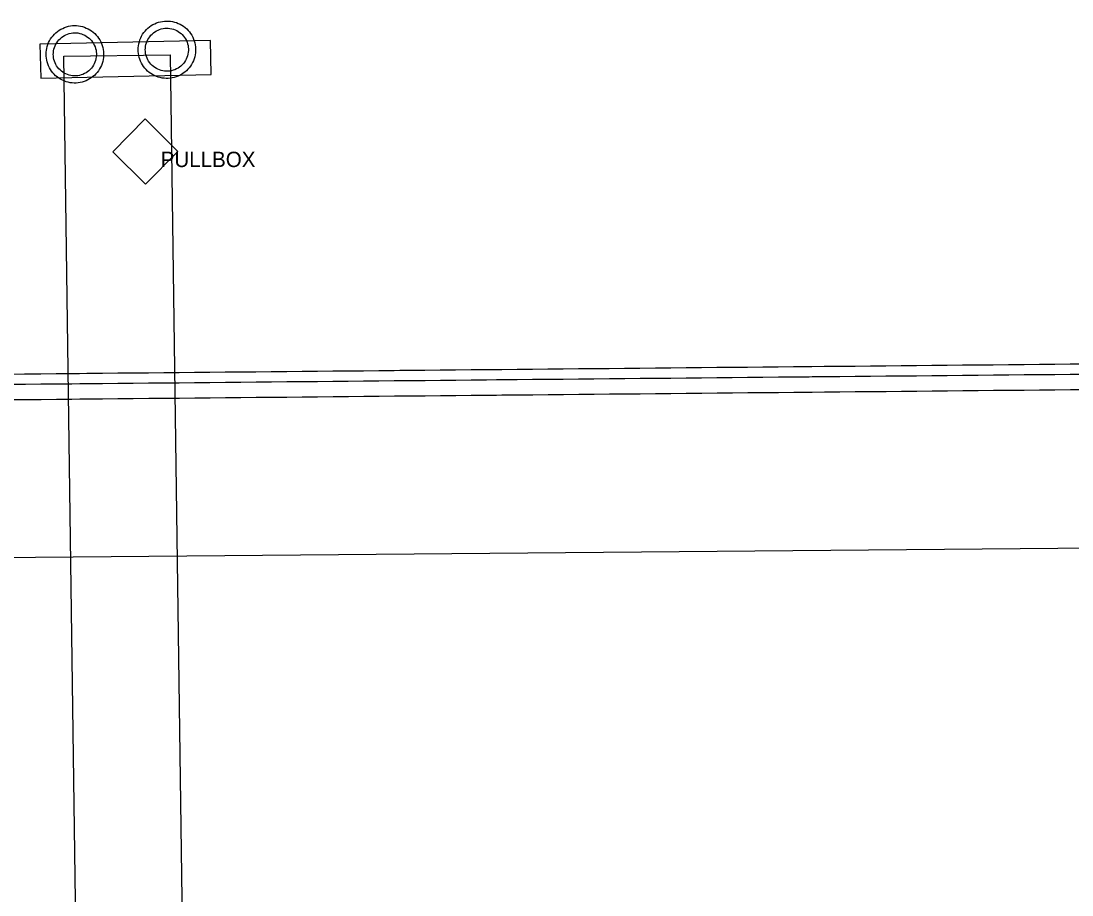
# Model space of a CAD drawing. Extents: x 2145380 to 2157287, y 139568 to 149130.
# Drawn here: x 2149025.1 to 2149093.5, y 143097.1 to 143153.9 of the extents above; entities that cross this region are included whole.
import ezdxf

# ---------------------------------------------------------------- set-up
doc = ezdxf.new("R2010")
doc.units = 0
for name, color, linetype in [('Default', 7, 'Continuous'), ('PR_PREVIOUSLY CONSTRUCTED', 7, 'Continuous'), ('TOPO_Asphalt', 7, 'Continuous'), ('TOPO_Concrete', 7, 'Continuous'), ('TOPO_Power Pole', 7, 'Continuous'), ('TOPO_Power Pullbox', 7, 'Continuous'), ('TOPO_Sign', 7, 'Continuous')]:
    doc.layers.add(name, color=color, linetype=linetype)

# ---------------------------------------------------------------- blocks, each defined once
blk = doc.blocks.new('pulbox')
at = {"layer": 'Default'}
blk.add_lwpolyline([(-5.38, -0.01), (-0.02, 5.42), (5.4, 0.06), (0.05, -5.36), (-5.38, -0.01)], dxfattribs=at)
blk.add_text('PULLBOX', height=2.54, dxfattribs=at).set_placement((2.54, -2.54))

msp = doc.modelspace()

# ---------------------------------------------------------------- linework, layer by layer
at = {"layer": 'PR_PREVIOUSLY CONSTRUCTED'}
for points in [[(2149024.364, 143130.966), (2149025.301, 143130.975), (2149025.364, 143130.976), (2149026.364, 143130.985), (2149027.364, 143130.995), (2149028.364, 143131.004), (2149028.886, 143131.009), (2149029.364, 143131.014), (2149030.364, 143131.023), (2149031.364, 143131.033), (2149032.364, 143131.042), (2149033.363, 143131.052), (2149034.363, 143131.061), (2149035.363, 143131.071), (2149036.363, 143131.08), (2149037.363, 143131.09), (2149038.363, 143131.099), (2149039.363, 143131.109), (2149040.363, 143131.118), (2149041.363, 143131.128), (2149042.363, 143131.137), (2149043.363, 143131.147), (2149044.363, 143131.156), (2149045.363, 143131.165), (2149046.363, 143131.175), (2149047.363, 143131.184), (2149048.363, 143131.194), (2149049.363, 143131.203), (2149049.726, 143131.207), (2149050.363, 143131.213), (2149051.363, 143131.222), (2149052.363, 143131.232), (2149053.363, 143131.241), (2149054.363, 143131.251), (2149055.362, 143131.26), (2149056.008, 143131.266), (2149056.362, 143131.27), (2149057.362, 143131.279), (2149058.362, 143131.289), (2149059.362, 143131.298), (2149060.362, 143131.308), (2149061.362, 143131.317), (2149062.362, 143131.327), (2149063.362, 143131.336), (2149064.362, 143131.346), (2149065.362, 143131.355), (2149066.362, 143131.365), (2149067.362, 143131.374), (2149068.362, 143131.384), (2149069.362, 143131.393), (2149070.362, 143131.402), (2149071.362, 143131.412), (2149072.362, 143131.421), (2149073.362, 143131.431), (2149074.362, 143131.44), (2149075.362, 143131.45), (2149076.362, 143131.459), (2149076.557, 143131.461), (2149077.361, 143131.469), (2149078.361, 143131.478), (2149079.361, 143131.488), (2149080.361, 143131.497), (2149081.361, 143131.507), (2149082.361, 143131.516), (2149083.361, 143131.526), (2149084.361, 143131.535), (2149085.361, 143131.545), (2149086.361, 143131.554), (2149087.361, 143131.564), (2149088.361, 143131.573), (2149089.361, 143131.583), (2149090.361, 143131.592), (2149091.361, 143131.602), (2149092.361, 143131.611), (2149093.361, 143131.621), (2149094.361, 143131.63)], [(2149024.37, 143130.299), (2149025.307, 143130.308), (2149025.37, 143130.308), (2149026.37, 143130.318), (2149027.37, 143130.327), (2149028.37, 143130.337), (2149028.892, 143130.342), (2149029.37, 143130.346), (2149030.37, 143130.356), (2149031.37, 143130.365), (2149032.37, 143130.375), (2149033.37, 143130.384), (2149034.37, 143130.394), (2149035.37, 143130.403), (2149036.37, 143130.413), (2149037.37, 143130.422), (2149038.37, 143130.431), (2149039.37, 143130.441), (2149040.369, 143130.45), (2149041.369, 143130.46), (2149042.369, 143130.469), (2149043.369, 143130.479), (2149044.369, 143130.488), (2149045.369, 143130.498), (2149046.369, 143130.507), (2149047.369, 143130.517), (2149048.369, 143130.526), (2149049.369, 143130.536), (2149049.732, 143130.539), (2149050.369, 143130.545), (2149051.369, 143130.555), (2149052.369, 143130.564), (2149053.369, 143130.574), (2149054.369, 143130.583), (2149055.369, 143130.593), (2149056.014, 143130.599), (2149056.369, 143130.602), (2149057.369, 143130.612), (2149058.369, 143130.621), (2149059.369, 143130.631), (2149060.369, 143130.64), (2149061.369, 143130.65), (2149062.368, 143130.659), (2149063.368, 143130.668), (2149064.368, 143130.678), (2149065.368, 143130.687), (2149066.368, 143130.697), (2149067.368, 143130.706), (2149068.368, 143130.716), (2149069.368, 143130.725), (2149070.368, 143130.735), (2149071.368, 143130.744), (2149072.368, 143130.754), (2149073.368, 143130.763), (2149074.368, 143130.773), (2149075.368, 143130.782), (2149076.368, 143130.792), (2149076.564, 143130.794), (2149077.368, 143130.801), (2149078.368, 143130.811), (2149079.368, 143130.82), (2149080.368, 143130.83), (2149081.368, 143130.839), (2149082.368, 143130.849), (2149083.368, 143130.858), (2149084.367, 143130.868), (2149085.367, 143130.877), (2149086.367, 143130.887), (2149087.367, 143130.896), (2149088.367, 143130.905), (2149089.367, 143130.915), (2149090.367, 143130.924), (2149091.367, 143130.934), (2149092.367, 143130.943), (2149093.367, 143130.953), (2149094.367, 143130.962)], [(2149024.38, 143129.299), (2149025.317, 143129.308), (2149025.38, 143129.308), (2149026.38, 143129.318), (2149027.38, 143129.327), (2149028.379, 143129.337), (2149028.902, 143129.342), (2149029.379, 143129.346), (2149030.379, 143129.356), (2149031.379, 143129.365), (2149032.379, 143129.375), (2149033.379, 143129.384), (2149034.379, 143129.394), (2149035.379, 143129.403), (2149036.379, 143129.413), (2149037.379, 143129.422), (2149038.379, 143129.432), (2149039.379, 143129.441), (2149040.379, 143129.45), (2149041.379, 143129.46), (2149042.379, 143129.469), (2149043.379, 143129.479), (2149044.379, 143129.488), (2149045.379, 143129.498), (2149046.379, 143129.507), (2149047.379, 143129.517), (2149048.379, 143129.526), (2149049.379, 143129.536), (2149049.742, 143129.539), (2149050.379, 143129.545), (2149051.378, 143129.555), (2149052.378, 143129.564), (2149053.378, 143129.574), (2149054.378, 143129.583), (2149055.378, 143129.593), (2149056.023, 143129.599), (2149056.378, 143129.602), (2149057.378, 143129.612), (2149058.378, 143129.621), (2149059.378, 143129.631), (2149060.378, 143129.64), (2149061.378, 143129.65), (2149062.378, 143129.659), (2149063.378, 143129.669), (2149064.378, 143129.678), (2149065.378, 143129.687), (2149066.378, 143129.697), (2149067.378, 143129.706), (2149068.378, 143129.716), (2149069.378, 143129.725), (2149070.378, 143129.735), (2149071.378, 143129.744), (2149072.378, 143129.754), (2149073.377, 143129.763), (2149074.377, 143129.773), (2149075.377, 143129.782), (2149076.377, 143129.792), (2149076.573, 143129.794), (2149077.377, 143129.801), (2149078.377, 143129.811), (2149079.377, 143129.82), (2149080.377, 143129.83), (2149081.377, 143129.839), (2149082.377, 143129.849), (2149083.377, 143129.858), (2149084.377, 143129.868), (2149085.377, 143129.877), (2149086.377, 143129.887), (2149087.377, 143129.896), (2149088.377, 143129.906), (2149089.377, 143129.915), (2149090.377, 143129.924), (2149091.377, 143129.934), (2149092.377, 143129.943), (2149093.377, 143129.953), (2149094.377, 143129.962)]]:
    msp.add_lwpolyline(points, dxfattribs=at)
at = {"layer": 'TOPO_Asphalt'}
msp.add_line((2148481.839, 143114.219), (2149187.711, 143120.476), dxfattribs=at)
at = {"layer": 'TOPO_Concrete'}
msp.add_lwpolyline([(2149026.353, 143150.232), (2149037.443, 143150.471), (2149037.396, 143152.675), (2149026.305, 143152.436), (2149026.353, 143150.232)], dxfattribs=at)
at = {"layer": 'TOPO_Power Pole'}
for points in [[(2149026.7, 143151.773), (2149026.707, 143151.905), (2149026.722, 143152.035), (2149026.744, 143152.16), (2149026.782, 143152.291), (2149026.819, 143152.416), (2149026.869, 143152.541), (2149026.929, 143152.66), (2149026.994, 143152.776), (2149027.075, 143152.885), (2149027.154, 143152.989), (2149027.241, 143153.085), (2149027.338, 143153.18), (2149027.441, 143153.26), (2149027.55, 143153.341), (2149027.666, 143153.407), (2149027.785, 143153.464), (2149027.9, 143153.516), (2149028.025, 143153.56), (2149028.157, 143153.598), (2149028.291, 143153.62), (2149028.422, 143153.641), (2149028.554, 143153.641), (2149028.679, 143153.641), (2149028.81, 143153.626), (2149028.941, 143153.61), (2149029.066, 143153.576), (2149029.197, 143153.539), (2149029.316, 143153.485), (2149029.441, 143153.435), (2149029.557, 143153.37), (2149029.666, 143153.298), (2149029.769, 143153.216), (2149029.866, 143153.13), (2149029.96, 143153.032), (2149030.047, 143152.93), (2149030.122, 143152.82), (2149030.194, 143152.71), (2149030.26, 143152.595), (2149030.31, 143152.47), (2149030.357, 143152.345), (2149030.391, 143152.22), (2149030.422, 143152.089), (2149030.435, 143151.957), (2149030.444, 143151.823), (2149030.444, 143151.701), (2149030.435, 143151.566), (2149030.413, 143151.435), (2149030.385, 143151.305), (2149030.347, 143151.18), (2149030.304, 143151.055), (2149030.244, 143150.939), (2149030.188, 143150.82), (2149030.113, 143150.71), (2149030.032, 143150.601), (2149029.944, 143150.498), (2149029.85, 143150.405), (2149029.754, 143150.323), (2149029.644, 143150.241), (2149029.535, 143150.17), (2149029.419, 143150.105), (2149029.3, 143150.051), (2149029.175, 143150.001), (2149029.044, 143149.964), (2149028.919, 143149.935), (2149028.788, 143149.914), (2149028.657, 143149.905), (2149028.532, 143149.905), (2149028.4, 143149.914), (2149028.269, 143149.926), (2149028.135, 143149.957), (2149028.013, 143149.991), (2149027.888, 143150.039), (2149027.763, 143150.089), (2149027.644, 143150.155), (2149027.535, 143150.22), (2149027.425, 143150.301), (2149027.322, 143150.382), (2149027.229, 143150.476), (2149027.141, 143150.573), (2149027.06, 143150.682), (2149026.985, 143150.791), (2149026.919, 143150.901), (2149026.863, 143151.026), (2149026.81, 143151.151), (2149026.772, 143151.276), (2149026.744, 143151.398), (2149026.722, 143151.532), (2149026.707, 143151.664), (2149026.7, 143151.773)], [(2149032.691, 143152.074), (2149032.697, 143152.206), (2149032.712, 143152.337), (2149032.734, 143152.462), (2149032.772, 143152.592), (2149032.809, 143152.717), (2149032.859, 143152.842), (2149032.919, 143152.962), (2149032.984, 143153.077), (2149033.066, 143153.187), (2149033.144, 143153.29), (2149033.232, 143153.387), (2149033.328, 143153.481), (2149033.432, 143153.562), (2149033.541, 143153.642), (2149033.657, 143153.708), (2149033.775, 143153.765), (2149033.891, 143153.817), (2149034.016, 143153.862), (2149034.147, 143153.899), (2149034.282, 143153.921), (2149034.412, 143153.942), (2149034.544, 143153.942), (2149034.669, 143153.942), (2149034.8, 143153.927), (2149034.932, 143153.912), (2149035.057, 143153.877), (2149035.187, 143153.84), (2149035.307, 143153.787), (2149035.432, 143153.737), (2149035.547, 143153.671), (2149035.657, 143153.599), (2149035.759, 143153.517), (2149035.857, 143153.431), (2149035.95, 143153.333), (2149036.037, 143153.231), (2149036.112, 143153.121), (2149036.184, 143153.012), (2149036.25, 143152.896), (2149036.3, 143152.771), (2149036.347, 143152.646), (2149036.382, 143152.521), (2149036.412, 143152.39), (2149036.425, 143152.258), (2149036.434, 143152.124), (2149036.434, 143152.002), (2149036.425, 143151.867), (2149036.403, 143151.737), (2149036.375, 143151.606), (2149036.337, 143151.481), (2149036.294, 143151.356), (2149036.234, 143151.24), (2149036.178, 143151.121), (2149036.103, 143151.012), (2149036.022, 143150.902), (2149035.934, 143150.799), (2149035.841, 143150.706), (2149035.744, 143150.624), (2149035.634, 143150.542), (2149035.525, 143150.471), (2149035.409, 143150.406), (2149035.291, 143150.352), (2149035.166, 143150.302), (2149035.034, 143150.265), (2149034.909, 143150.237), (2149034.778, 143150.215), (2149034.647, 143150.206), (2149034.522, 143150.206), (2149034.391, 143150.215), (2149034.259, 143150.227), (2149034.125, 143150.258), (2149034.003, 143150.292), (2149033.878, 143150.34), (2149033.753, 143150.39), (2149033.634, 143150.456), (2149033.525, 143150.521), (2149033.416, 143150.602), (2149033.312, 143150.683), (2149033.219, 143150.777), (2149033.132, 143150.874), (2149033.05, 143150.983), (2149032.975, 143151.092), (2149032.909, 143151.202), (2149032.853, 143151.327), (2149032.8, 143151.452), (2149032.762, 143151.577), (2149032.734, 143151.699), (2149032.712, 143151.833), (2149032.697, 143151.965), (2149032.691, 143152.074)], [(2149027.169, 143151.773), (2149027.175, 143151.882), (2149027.191, 143152.001), (2149027.213, 143152.11), (2149027.25, 143152.22), (2149027.288, 143152.33), (2149027.338, 143152.432), (2149027.397, 143152.526), (2149027.463, 143152.623), (2149027.535, 143152.71), (2149027.616, 143152.791), (2149027.704, 143152.873), (2149027.8, 143152.939), (2149027.894, 143152.995), (2149027.997, 143153.048), (2149028.1, 143153.091), (2149028.21, 143153.13), (2149028.325, 143153.151), (2149028.435, 143153.173), (2149028.554, 143153.173), (2149028.663, 143153.173), (2149028.772, 143153.164), (2149028.891, 143153.141), (2149029, 143153.107), (2149029.104, 143153.07), (2149029.213, 143153.026), (2149029.307, 143152.966), (2149029.404, 143152.901), (2149029.497, 143152.83), (2149029.579, 143152.755), (2149029.654, 143152.666), (2149029.725, 143152.57), (2149029.785, 143152.476), (2149029.841, 143152.373), (2149029.888, 143152.27), (2149029.922, 143152.16), (2149029.954, 143152.051), (2149029.966, 143151.935), (2149029.975, 143151.823), (2149029.975, 143151.714), (2149029.966, 143151.605), (2149029.944, 143151.489), (2149029.922, 143151.376), (2149029.879, 143151.266), (2149029.835, 143151.164), (2149029.785, 143151.064), (2149029.719, 143150.966), (2149029.654, 143150.873), (2149029.572, 143150.791), (2149029.491, 143150.71), (2149029.397, 143150.639), (2149029.3, 143150.58), (2149029.207, 143150.52), (2149029.094, 143150.47), (2149028.994, 143150.432), (2149028.875, 143150.405), (2149028.766, 143150.382), (2149028.647, 143150.373), (2149028.547, 143150.373), (2149028.429, 143150.382), (2149028.319, 143150.395), (2149028.2, 143150.416), (2149028.091, 143150.455), (2149027.991, 143150.498), (2149027.888, 143150.551), (2149027.791, 143150.616), (2149027.697, 143150.682), (2149027.61, 143150.755), (2149027.529, 143150.841), (2149027.454, 143150.93), (2149027.388, 143151.026), (2149027.338, 143151.12), (2149027.288, 143151.223), (2149027.241, 143151.332), (2149027.213, 143151.445), (2149027.191, 143151.555), (2149027.175, 143151.67), (2149027.169, 143151.773)], [(2149033.159, 143152.074), (2149033.166, 143152.183), (2149033.182, 143152.302), (2149033.203, 143152.412), (2149033.241, 143152.521), (2149033.278, 143152.631), (2149033.328, 143152.733), (2149033.387, 143152.827), (2149033.453, 143152.924), (2149033.525, 143153.012), (2149033.607, 143153.092), (2149033.694, 143153.174), (2149033.791, 143153.24), (2149033.884, 143153.296), (2149033.987, 143153.349), (2149034.091, 143153.392), (2149034.2, 143153.431), (2149034.316, 143153.452), (2149034.425, 143153.474), (2149034.544, 143153.474), (2149034.653, 143153.474), (2149034.762, 143153.465), (2149034.882, 143153.442), (2149034.991, 143153.408), (2149035.094, 143153.371), (2149035.203, 143153.327), (2149035.297, 143153.267), (2149035.394, 143153.202), (2149035.487, 143153.131), (2149035.569, 143153.056), (2149035.644, 143152.967), (2149035.716, 143152.871), (2149035.775, 143152.777), (2149035.832, 143152.674), (2149035.878, 143152.571), (2149035.912, 143152.462), (2149035.944, 143152.352), (2149035.957, 143152.237), (2149035.966, 143152.124), (2149035.966, 143152.015), (2149035.957, 143151.906), (2149035.934, 143151.79), (2149035.912, 143151.677), (2149035.869, 143151.567), (2149035.825, 143151.465), (2149035.775, 143151.365), (2149035.709, 143151.267), (2149035.644, 143151.174), (2149035.562, 143151.092), (2149035.482, 143151.012), (2149035.387, 143150.94), (2149035.291, 143150.881), (2149035.197, 143150.821), (2149035.084, 143150.771), (2149034.984, 143150.733), (2149034.866, 143150.706), (2149034.757, 143150.683), (2149034.637, 143150.674), (2149034.537, 143150.674), (2149034.419, 143150.683), (2149034.309, 143150.696), (2149034.191, 143150.717), (2149034.082, 143150.756), (2149033.982, 143150.799), (2149033.878, 143150.852), (2149033.782, 143150.917), (2149033.687, 143150.983), (2149033.6, 143151.056), (2149033.519, 143151.142), (2149033.444, 143151.231), (2149033.378, 143151.327), (2149033.328, 143151.421), (2149033.278, 143151.524), (2149033.232, 143151.633), (2149033.203, 143151.746), (2149033.182, 143151.856), (2149033.166, 143151.971), (2149033.159, 143152.074)]]:
    msp.add_lwpolyline(points, dxfattribs=at)
at = {"layer": 'TOPO_Sign'}
msp.add_lwpolyline([(2149028.897, 143076.265), (2149027.861, 143151.654), (2149034.778, 143151.749), (2149035.814, 143076.36)], close=True, dxfattribs=at)

# ---------------------------------------------------------------- block references
at = {"layer": 'TOPO_Power Pullbox', "xscale": 0.39370000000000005, "yscale": 0.3937000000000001}
msp.add_blockref('pulbox', (2149033.161, 143145.436), dxfattribs=at)

doc.saveas('drawing.dxf')
